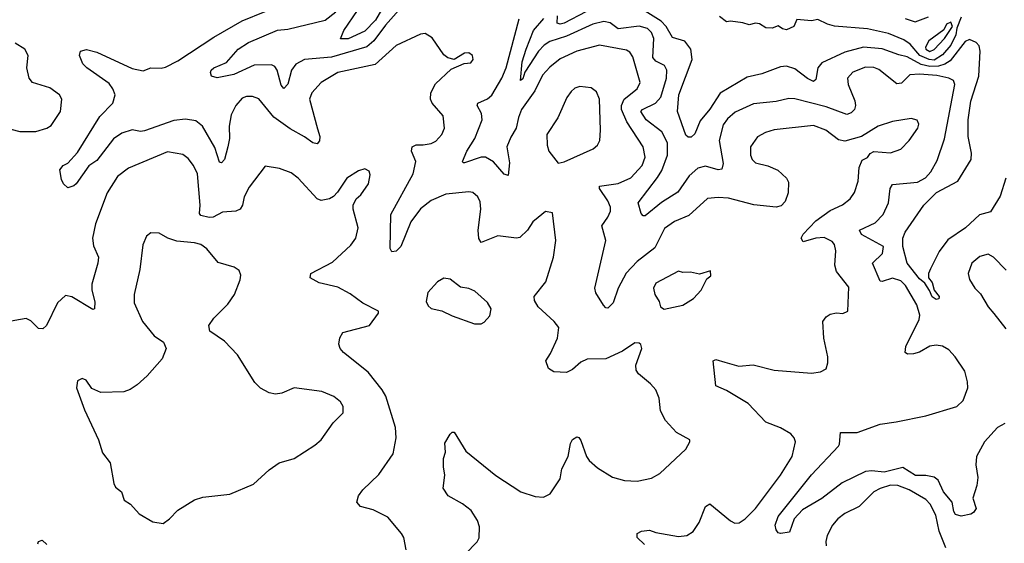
# Model space of a CAD drawing. Extents: x 1771496 to 1971148, y 471553 to 643630.
# Tile 494 of 656: x 1835574 to 1840313, y 618187 to 620707. Entities that reach past the tile are written whole.
import ezdxf

# ---------------------------------------------------------------- set-up
doc = ezdxf.new("R2010")
doc.units = 0

msp = doc.modelspace()

# ---------------------------------------------------------------- linework, layer by layer
at = {"layer": '0CON10XD'}
for points in [[(1837354.5, 620825), (1837286.6, 620705), (1837235, 620652.6), (1837155, 620614.7), (1837117.5, 620615), (1837133.6, 620655), (1837199, 620751)], [(1837435.5, 620795), (1837335, 620680.6), (1837279, 620605), (1837245, 620576.8), (1837075, 620527.6), (1836944, 620515), (1836902.5, 620492.5), (1836881.9, 620465), (1836865, 620397.5), (1836845, 620375.8), (1836832.4, 620392.4), (1836813.3, 620465), (1836801.5, 620481.5), (1836785, 620489.7), (1836701.9, 620488.1), (1836605, 620443.5), (1836525, 620427.1), (1836497.5, 620435), (1836492.3, 620452.3), (1836495.8, 620465), (1836508, 620475), (1836569, 620501), (1836625.3, 620565), (1836675, 620598), (1836815, 620656), (1836865, 620662.2), (1837044, 620705), (1837094.6, 620745)], [(1840319.6, 619945), (1840292.7, 619857.3), (1840247.1, 619782.9), (1840192.7, 619767.3), (1840126.7, 619705), (1840041.7, 619648.3), (1839998.6, 619591.4), (1839957.5, 619507.5), (1839947.5, 619485), (1839947.5, 619465), (1839965, 619442.5), (1839976, 619406), (1839999.2, 619375), (1839997, 619363), (1839985, 619360), (1839965, 619372.9), (1839953.4, 619403.4), (1839929.5, 619439.5), (1839905, 619460), (1839845.3, 619535), (1839825, 619616.2), (1839824.2, 619655), (1839835, 619684.4), (1839924.7, 619815), (1839986.6, 619875), (1840089.8, 619930.2), (1840153.1, 620035), (1840154.7, 620065), (1840138.3, 620145), (1840138.6, 620225), (1840151.6, 620315), (1840190.2, 620435), (1840197.1, 620555), (1840192.1, 620582.1), (1840177.4, 620597.4), (1840145, 620611.9), (1840125, 620601.9), (1840051.5, 620508.5), (1840027.2, 620492.8), (1839996.3, 620483.6), (1839955, 620482.3), (1839912.2, 620492.2), (1839845, 620529.1), (1839805, 620537.5), (1839725, 620567), (1839635.7, 620575.7), (1839545, 620550.5), (1839435, 620499.6), (1839415.4, 620475), (1839405, 620420), (1839395, 620410), (1839365, 620423.5), (1839305, 620470.6), (1839265, 620483.3), (1839235, 620480.5), (1839145, 620445.9), (1839075, 620431.3), (1838945, 620353.8), (1838895, 620276.5), (1838849.5, 620220.5), (1838822.6, 620157.4), (1838805, 620142), (1838791.2, 620141.2), (1838780.7, 620150.7), (1838739.4, 620265), (1838746.1, 620345), (1838811.1, 620515), (1838804.8, 620565), (1838775, 620603.4), (1838715, 620621.1), (1838685.2, 620675), (1838660.5, 620700.5), (1838525, 620784.7)], [(1837717.5, 618135), (1837775, 618194.3), (1837785, 618213.8), (1837787.1, 618267.1), (1837777.6, 618297.6), (1837746, 618345), (1837705, 618377.1), (1837636.7, 618415), (1837612.7, 618452.7), (1837620.6, 618515), (1837612.9, 618555), (1837614.2, 618595.8), (1837623.3, 618625), (1837620.3, 618669.7), (1837645, 618712.5), (1837655, 618722.5), (1837665, 618722.5), (1837721.1, 618631.1), (1837865, 618513.5), (1837985, 618435.6), (1838055, 618412.9), (1838095, 618408.8), (1838126.7, 618425), (1838175, 618496.7), (1838183.3, 618545), (1838214.4, 618605), (1838225, 618667.5), (1838235, 618686.7), (1838255, 618700), (1838265, 618696.7), (1838275, 618682.5), (1838301.9, 618605), (1838315, 618585.8), (1838355, 618550.8), (1838426.7, 618505), (1838485, 618489.2), (1838545, 618485.8), (1838615, 618500), (1838655, 618523.8), (1838779.5, 618640.5), (1838800, 618675), (1838800, 618685), (1838735, 618721.2), (1838681.7, 618778.3), (1838658.1, 618825), (1838651.4, 618885), (1838635.8, 618925), (1838610, 618955), (1838552.4, 619002.4), (1838541.2, 619021.2), (1838540, 619045), (1838568.8, 619125), (1838563.6, 619143.6), (1838555, 619150), (1838535, 619151.2), (1838475, 619112.5), (1838395, 619074.4), (1838305, 619072.9), (1838275, 619058.6), (1838235, 619022.9), (1838205, 619009.4), (1838145, 619013.1), (1838118.3, 619028.3), (1838106, 619065), (1838129.1, 619100.9), (1838162.2, 619175), (1838168.5, 619225), (1838146.9, 619255), (1838069.4, 619325), (1838051.9, 619355), (1838050, 619375), (1838106.9, 619445), (1838142.9, 619565), (1838154, 619645), (1838138.3, 619778.3), (1838105, 619783.3), (1838068.8, 619755), (1838044, 619735), (1838017.5, 619695), (1837981.2, 619658.8), (1837965, 619655.5), (1837875, 619666.9), (1837795, 619634.2), (1837783.6, 619653.6), (1837781.2, 619695), (1837793.8, 619795), (1837789.8, 619829.8), (1837779.2, 619855), (1837755.5, 619875.5), (1837735, 619879.5), (1837625, 619867.7), (1837555, 619836.7), (1837503.6, 619796.4), (1837455.9, 619735), (1837408.1, 619615), (1837385, 619593.8), (1837365, 619590), (1837356.4, 619606.4), (1837359.8, 619770.2), (1837467.2, 619965), (1837480, 620025), (1837459.1, 620075), (1837463.1, 620095), (1837482.5, 620105), (1837515, 620105.3), (1837555, 620110.8), (1837577.3, 620122.7), (1837605.6, 620155), (1837617.8, 620185), (1837611.8, 620245), (1837559.5, 620305), (1837550.4, 620325), (1837552.7, 620355), (1837575, 620398), (1837651.2, 620468.8), (1837713.6, 620496.4), (1837745, 620500), (1837756.7, 620515), (1837752.5, 620535), (1837735, 620547.5), (1837715, 620546.7), (1837665, 620516.2), (1837635, 620523.8), (1837615, 620538), (1837559.7, 620619.7), (1837525, 620640), (1837502.4, 620637.6), (1837385, 620583.6), (1837285, 620491.2), (1837105, 620452.3), (1837025, 620404.3), (1836980.6, 620355), (1836968.5, 620325), (1837007.4, 620182.6), (1837018.1, 620145), (1837016.6, 620123.4), (1837005, 620109.4), (1836985, 620113.8), (1836945, 620143.8), (1836875, 620181.3), (1836797.7, 620237.7), (1836725, 620327.1), (1836695, 620338), (1836665, 620337.5), (1836645, 620330), (1836614.3, 620295), (1836591.5, 620248.5), (1836582.1, 620195), (1836583.4, 620135), (1836576.3, 620095), (1836558.9, 620035), (1836545, 620018.1), (1836535, 620022), (1836512.5, 620092.5), (1836454, 620194), (1836420.8, 620220.7), (1836371.8, 620228.2), (1836315, 620222.3), (1836175, 620171.8), (1836155, 620168.8), (1836115, 620176.7), (1836065, 620161.4), (1836025.8, 620134.2), (1835945, 620028.8), (1835906.5, 620003.5), (1835845, 619917.5), (1835835, 619907.5), (1835805, 619897.5), (1835785, 619917.5), (1835775, 619937.5), (1835766.7, 619985), (1835783.3, 620005), (1835805, 620016), (1835851.7, 620068.3), (1835959.4, 620240.6), (1836022.2, 620305), (1836033.3, 620345), (1836022.5, 620375), (1836005, 620399.5), (1835897.5, 620475), (1835878, 620495), (1835861.2, 620535), (1835866.7, 620555), (1835895, 620564.2), (1835945, 620551.1), (1836115, 620472.2), (1836168.6, 620461.4), (1836205, 620476.2), (1836255, 620473.3), (1836275, 620478.8), (1836335, 620509.6), (1836507.4, 620622.6), (1836645, 620701.4), (1836755, 620747.1)], [(1838298.5, 620745), (1838195, 620690.8), (1838175, 620685.6), (1838160.2, 620690.2), (1838162.6, 620725)], [(1840105, 620718.9), (1840083.5, 620666.5), (1840079.6, 620635), (1840055, 620585.3), (1840015, 620537.8), (1839975, 620513.2), (1839950.9, 620515), (1839905.9, 620535), (1839860.2, 620590.2), (1839829.9, 620609.9), (1839755, 620640.3), (1839655, 620663.2), (1839495, 620676.2), (1839462.5, 620685), (1839415, 620708.6), (1839385, 620701.2), (1839315, 620707.5), (1839300, 620675), (1839265, 620658.8), (1839245, 620663.3), (1839225, 620677.5), (1839195, 620666.7), (1839165, 620667.5), (1839135, 620687.5), (1839115, 620690), (1839085, 620682.5), (1839055, 620692.5), (1838995, 620700), (1838975, 620696.7), (1838942.3, 620722.3)], [(1839835, 620713.1), (1839883.6, 620696.4), (1839948.3, 620721.7)], [(1839609.5, 619930.5), (1839614.6, 619995.4), (1839629.3, 620030.7), (1839655, 620044.2), (1839667, 620063), (1839685, 620072.9), (1839765, 620066.2), (1839815.3, 620084.7), (1839854.7, 620125.3), (1839896, 620185), (1839902, 620205), (1839894.1, 620224.1), (1839865, 620231.4), (1839775, 620216.7), (1839705, 620194.4), (1839625, 620144.3), (1839545, 620122.5), (1839515, 620128.9), (1839454.3, 620175), (1839395, 620197.5), (1839205, 620177.5), (1839163.8, 620165), (1839125, 620144), (1839091.1, 620095), (1839091.5, 620055), (1839098.5, 620035), (1839115, 620018.1), (1839175, 620003.5), (1839222.2, 619982.2), (1839265, 619944), (1839274.5, 619924.5), (1839273.2, 619873.2), (1839258.6, 619831.4), (1839238.6, 619811.4), (1839215, 619805.5), (1839106.7, 619816.7), (1838985, 619848.4), (1838935, 619851.5), (1838885, 619846.5), (1838795, 619765.4), (1838725, 619736.5), (1838677.6, 619702.4), (1838630.3, 619609.7), (1838545, 619542.9), (1838493.1, 619486.9), (1838454.7, 619415), (1838430.6, 619345), (1838405, 619319.2), (1838395, 619320), (1838383, 619333), (1838346.7, 619393.3), (1838342, 619415), (1838395.5, 619645), (1838375.6, 619715), (1838405, 619756), (1838417.5, 619785), (1838417.3, 619805), (1838405.2, 619835.2), (1838364.5, 619895), (1838364.5, 619905.5), (1838455, 619918.8), (1838515, 619945.4), (1838569.5, 620005), (1838584.6, 620045), (1838575, 620096), (1838495.2, 620215.2), (1838470.6, 620275), (1838470.4, 620295), (1838483.8, 620325), (1838545.6, 620375), (1838560.4, 620405), (1838525, 620528), (1838510.7, 620550.7), (1838495, 620560.4), (1838365, 620585.3), (1838255, 620555.7), (1838175, 620518.7), (1838125, 620478.9), (1838090.4, 620439.6), (1838052.5, 620365), (1837988.2, 620275), (1837974, 620236), (1837963.3, 620185), (1837937.4, 620142.6), (1837919.2, 620095), (1837931.4, 620018.6), (1837925, 619956.7), (1837905, 619964.3), (1837855, 620023.5), (1837815, 620045.3), (1837795, 620046), (1837715, 620018.6), (1837707.5, 620017.5), (1837704.3, 620025), (1837725.7, 620075), (1837764.6, 620135), (1837799.3, 620225), (1837796.9, 620255), (1837775.6, 620295), (1837778.6, 620305), (1837825, 620326.1), (1837846, 620344), (1837894.4, 620425.6), (1837915.2, 620474.9), (1837978.1, 620711.9)], [(1840315, 618763.2), (1840280.5, 618745), (1840216.8, 618675), (1840179.7, 618605), (1840176.4, 618565), (1840185.7, 618504.3), (1840180.7, 618465), (1840161.8, 618405), (1840177.8, 618355), (1840165, 618335.7), (1840151.9, 618328.1), (1840105, 618318.2), (1840077.9, 618325), (1840069.8, 618339.8), (1840062.4, 618385), (1840020.9, 618435), (1839995, 618491.2), (1839975, 618505.9), (1839935, 618513), (1839885, 618512.9), (1839825, 618551.2), (1839735, 618529.6), (1839675, 618536.5), (1839645, 618532.2), (1839532, 618478), (1839435, 618403.5), (1839341.2, 618348.8), (1839301.2, 618305), (1839278.8, 618241.2), (1839235, 618233.8), (1839225, 618237.5), (1839215, 618252.5), (1839209.2, 618275), (1839225, 618316.7), (1839384, 618516), (1839514, 618655), (1839520, 618665), (1839525, 618720), (1839605, 618721.1), (1839715, 618760), (1839791.5, 618771.5), (1839935, 618801.2), (1840085, 618845.5), (1840115, 618874), (1840136.8, 618935), (1840135.8, 618965), (1840122.1, 619015), (1840076.2, 619085), (1840045, 619118.9), (1840015, 619136.5), (1839985, 619140), (1839955, 619135.4), (1839905, 619107.7), (1839875, 619098.8), (1839847, 619097), (1839836, 619105), (1839838.5, 619135), (1839903.2, 619265), (1839905.9, 619285), (1839891.8, 619335), (1839837.5, 619427.5), (1839815, 619450.8), (1839775, 619464), (1839725, 619446.5), (1839715, 619448.6), (1839678.8, 619535), (1839727.3, 619582.7), (1839731.4, 619615), (1839625, 619672.7), (1839616, 619695), (1839691, 619729), (1839730.5, 619769.5), (1839755.4, 619825), (1839763.8, 619895), (1839775, 619914.3), (1839894.6, 619925.4), (1839933.3, 619946.7), (1839958.9, 619975), (1839989.8, 620030.2), (1840025.7, 620134.3), (1840075.3, 620395.3), (1840068.5, 620415), (1840045, 620426.4), (1839988.5, 620438.5), (1839905, 620445.7), (1839857.6, 620442.4), (1839818.3, 620401.8), (1839795, 620397.9), (1839708.1, 620468.1), (1839685, 620477.5), (1839645, 620479.1), (1839583.3, 620455), (1839558.5, 620425), (1839560.9, 620395), (1839593.7, 620316.3), (1839596.4, 620295), (1839591.1, 620275), (1839575, 620258.7), (1839555, 620251.1), (1839455, 620288.5), (1839305, 620326.4), (1839275, 620327.8), (1839215, 620313.3), (1839105, 620301.8), (1839017.2, 620262.8), (1838979.9, 620230.1), (1838958.9, 620201.1), (1838940, 620125), (1838959.7, 620015), (1838952.8, 619987.2), (1838935, 619983.9), (1838875, 620002.5), (1838837.4, 619992.6), (1838796, 619955), (1838742.1, 619877.9), (1838662.3, 619827.7), (1838585, 619763.5), (1838575, 619763.1), (1838565.6, 619775), (1838551.1, 619825), (1838642.9, 619947.1), (1838665, 619981.8), (1838691.3, 620055), (1838691.9, 620115), (1838665, 620166.7), (1838589.2, 620225), (1838562.7, 620265), (1838570.8, 620275), (1838634.6, 620305), (1838659.4, 620335), (1838686.6, 620425), (1838689.2, 620465), (1838677.4, 620487.4), (1838635, 620507.1), (1838620.5, 620525), (1838626.5, 620616.5), (1838614.8, 620644.8), (1838595, 620664.7), (1838555, 620676.3), (1838455, 620663.8), (1838415, 620692.5), (1838385, 620699), (1838333.1, 620685), (1838205, 620627.4), (1838125, 620602.5), (1838097.5, 620585), (1838071.1, 620555), (1838004.4, 620455), (1837995, 620422.9), (1837983.8, 620413.8), (1837992.1, 620505), (1838010.7, 620565), (1838046.3, 620655), (1838097.1, 620712.9)], [(1839955, 620554), (1839975, 620563.3), (1840025, 620616), (1840064, 620675), (1840055.6, 620695.6), (1840035, 620686.2), (1840021.3, 620658.7), (1839948.9, 620605), (1839933.3, 620575), (1839935.8, 620565), (1839955, 620554)], [(1835495, 620189.5), (1835575, 620169.5), (1835650.9, 620169.1), (1835705, 620184.5), (1835725, 620198.1), (1835769.4, 620265), (1835775.8, 620324.2), (1835766, 620345), (1835718.6, 620378.6), (1835635.4, 620405.4), (1835618.6, 620425), (1835607.7, 620475), (1835614.4, 620535), (1835598.1, 620565), (1835551.9, 620595)], [(1838165, 620016.7), (1838195, 620023.8), (1838334.4, 620085.6), (1838355, 620103.8), (1838365.7, 620125), (1838369.4, 620175), (1838364.3, 620325), (1838350.3, 620360.3), (1838325, 620380), (1838270, 620385), (1838245, 620378), (1838227.9, 620362.1), (1838206.7, 620333.3), (1838164.4, 620235), (1838111.4, 620155), (1838112.7, 620102.7), (1838121.2, 620075), (1838165, 620016.7)], [(1837433.8, 618155), (1837421.9, 618215), (1837411.9, 618235), (1837345, 618313.3), (1837275, 618347.8), (1837213.8, 618365), (1837195.8, 618385), (1837204.4, 618415), (1837225.7, 618445), (1837302, 618518), (1837371.7, 618618.3), (1837385.4, 618695), (1837382.5, 618745), (1837335.5, 618894.5), (1837318.7, 618925), (1837251.3, 619011.3), (1837132.9, 619105), (1837115.8, 619125), (1837110, 619145), (1837114.2, 619175.8), (1837128.3, 619201.7), (1837257.5, 619235), (1837300, 619295), (1837300, 619305), (1837225, 619342.5), (1837165, 619387.1), (1837105, 619419.2), (1837015, 619440.9), (1836971.2, 619465), (1836975, 619486), (1837079.2, 619540.8), (1837168.3, 619621.7), (1837192.2, 619655), (1837203.5, 619705), (1837178.6, 619795), (1837179.2, 619815), (1837193.8, 619845), (1837215, 619863.8), (1837253.2, 619916.8), (1837260.7, 619960.7), (1837255, 619977.5), (1837235, 619990), (1837205, 619980), (1837148.8, 619945), (1837103.4, 619876.6), (1837083.5, 619856.5), (1837064.5, 619845.5), (1837025, 619836.9), (1837005, 619845.8), (1836914, 619945), (1836879.7, 619969.7), (1836825, 619991.4), (1836755, 620002.5), (1836678.9, 619901.1), (1836654.4, 619855), (1836646.5, 619815), (1836634.6, 619795.4), (1836613.8, 619786.2), (1836549.8, 619780.2), (1836505, 619756.7), (1836485.6, 619754.4), (1836445, 619764.5), (1836439.1, 619775), (1836441.8, 619815), (1836428.9, 619965), (1836409.5, 620005), (1836385, 620039.2), (1836358.3, 620058.3), (1836285, 620071.1), (1836097.4, 619992.6), (1836045, 619952.9), (1835995.3, 619874.7), (1835938.2, 619725), (1835924.6, 619655), (1835929.1, 619619.1), (1835953.1, 619565), (1835950, 619535), (1835920.9, 619435), (1835921.5, 619405), (1835935, 619350), (1835933.8, 619316.2), (1835925, 619312), (1835825, 619372.9), (1835795, 619380), (1835755.7, 619344.3), (1835702.9, 619235), (1835685, 619219.2), (1835665, 619221.2), (1835627.4, 619257.4), (1835605, 619269.2), (1835505, 619251.2)], [(1838581.7, 618181.7), (1838546, 618215), (1838546, 618234), (1838566, 618246), (1838605, 618250), (1838635, 618239.4), (1838745, 618220), (1838785, 618224), (1838815.6, 618244.4), (1838843.4, 618286.6), (1838875, 618363.8), (1838895, 618377.5), (1838994.5, 618294.5), (1839015, 618284.4), (1839036.7, 618285), (1839065, 618304.3), (1839115, 618354.3), (1839235.5, 618515), (1839291.1, 618605), (1839307.1, 618675), (1839300.8, 618695), (1839285, 618714), (1839235, 618743.1), (1839165, 618769.4), (1839080.7, 618860.7), (1838975, 618923.3), (1838924.2, 618945), (1838911.2, 619065), (1838925, 619072), (1838968.3, 619058.3), (1839035, 619039.2), (1839103.9, 619046.1), (1839205, 619020.6), (1839385, 619005.8), (1839428.3, 619011.7), (1839455, 619027.5), (1839463.8, 619055), (1839464.2, 619085), (1839444.2, 619175), (1839440, 619255), (1839455, 619276.7), (1839475, 619290), (1839505, 619296.7), (1839536.2, 619293.8), (1839560, 619305), (1839565, 619420), (1839504.4, 619495), (1839496.5, 619525), (1839501.5, 619595), (1839495.5, 619625), (1839485, 619639.4), (1839445, 619659.2), (1839405, 619655.4), (1839345, 619638), (1839334.3, 619655), (1839344, 619675), (1839405, 619738.8), (1839475, 619788.7), (1839533.2, 619816.8), (1839571.1, 619845), (1839591.5, 619875), (1839609.5, 619930.5)], [(1836265, 618282.5), (1836295, 618304.2), (1836335, 618346), (1836414.4, 618395.6), (1836455, 618409.2), (1836585.6, 618424.4), (1836698.7, 618471.3), (1836775, 618540), (1836823.3, 618575), (1836895, 618595.8), (1836995, 618659.2), (1837024.2, 618685), (1837083.2, 618766.8), (1837130, 618815), (1837131.2, 618845), (1837118.3, 618868.3), (1837085, 618894), (1837027.9, 618917.9), (1836895, 618935.6), (1836835, 618909.2), (1836805, 618904.2), (1836775, 618912), (1836733.4, 618933.4), (1836705, 618961.2), (1836622.5, 619095), (1836559.5, 619159.5), (1836488.3, 619208.3), (1836483.8, 619235), (1836508.8, 619271.2), (1836575, 619338.8), (1836607.5, 619385), (1836635.6, 619455), (1836638.3, 619478.3), (1836630.5, 619500.5), (1836605.9, 619515.9), (1836529.1, 619539.1), (1836474.6, 619604.6), (1836445, 619625.6), (1836415, 619633.6), (1836330.5, 619640.5), (1836286.4, 619656.4), (1836245, 619680), (1836205, 619681.2), (1836184.3, 619665.7), (1836167, 619623), (1836151.9, 619505), (1836124.4, 619385), (1836124.4, 619345), (1836164.5, 619254.5), (1836221.2, 619185), (1836266.2, 619155), (1836278.8, 619125), (1836258.8, 619075), (1836186.8, 618993.2), (1836139.7, 618950.3), (1836105, 618926.9), (1836075, 618915.6), (1835965, 618912.5), (1835921.7, 618931.7), (1835893, 618973), (1835875, 618980), (1835851.7, 618968.3), (1835847.5, 618935), (1835885, 618830), (1835953.3, 618685), (1835972.3, 618622.3), (1836010, 618575), (1836026.2, 618475), (1836035, 618457.5), (1836063.3, 618435), (1836076.7, 618395), (1836107.5, 618375), (1836149.5, 618329.5), (1836215, 618290), (1836265, 618282.5)], [(1840321.3, 619501.3), (1840261.2, 619565), (1840235, 619578.6), (1840195, 619567.1), (1840155.8, 619535), (1840139.2, 619485), (1840145, 619457.5), (1840171.2, 619415), (1840197.6, 619387.6), (1840234.4, 619325), (1840262.7, 619292.7), (1840319.5, 619219.5)], [(1838675, 619313.8), (1838765, 619334), (1838816.2, 619365), (1838853.3, 619405), (1838880.7, 619459.3), (1838900, 619475), (1838898.3, 619498.3), (1838845, 619482.5), (1838801.7, 619491.7), (1838765, 619490), (1838745, 619497.5), (1838635, 619438.6), (1838624.4, 619415), (1838630, 619385), (1838651.7, 619351.7), (1838657.5, 619325), (1838675, 619313.8)], [(1837762.7, 619242.7), (1837795, 619243.8), (1837809.2, 619250.8), (1837837.3, 619282.7), (1837843.8, 619315), (1837825, 619346.7), (1837765, 619401.2), (1837735, 619413.8), (1837695, 619420), (1837645, 619458.8), (1837615, 619463.8), (1837585, 619446.2), (1837538.8, 619395), (1837530.7, 619350.7), (1837539.3, 619329.3), (1837555, 619316.7), (1837605, 619306.2), (1837655, 619281.2), (1837762.7, 619242.7)], [(1840031.2, 618165), (1839998.5, 618245), (1839982.9, 618322.9), (1839956.2, 618375), (1839935, 618397.5), (1839855, 618444.6), (1839800, 618465), (1839765, 618467.3), (1839715, 618450.8), (1839685, 618434.6), (1839645.2, 618394.8), (1839615, 618364.5), (1839545, 618331.1), (1839511.9, 618305), (1839486, 618274), (1839460, 618225), (1839454.5, 618195.5), (1839455.5, 618175)], [(1835660.5, 618185), (1835665, 618196.2), (1835681.7, 618201.7), (1835705, 618181.2)]]:
    msp.add_lwpolyline(points, dxfattribs=at)

doc.saveas('drawing.dxf')
